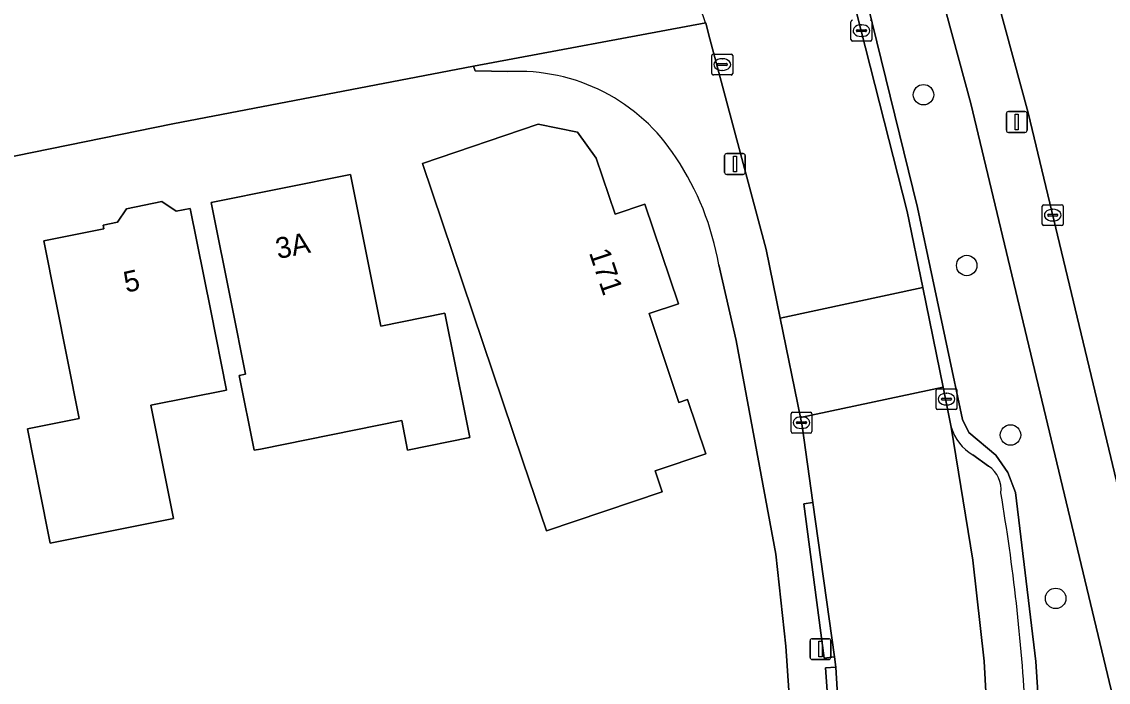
# Model space of a CAD drawing. Extents: x 162989 to 165008, y 383432 to 384338.
# Drawn here: x 164223.8 to 164275.7, y 384168.5 to 384200.1 of the extents above; entities that cross this region are included whole.
import ezdxf

# ---------------------------------------------------------------- set-up
doc = ezdxf.new("R2010")
doc.units = 0
for name, color, linetype in [('IMGEO_Boom', 7, 'Continuous'), ('IMGEO_Erf', 7, 'Continuous'), ('IMGEO_Groenvoorziening', 7, 'Continuous'), ('IMGEO_Kolk', 7, 'Continuous'), ('IMGEO_Lichtmast', 7, 'Continuous'), ('IMGEO_Pand', 7, 'Continuous'), ('IMGEO_Pand_nummerreeks', 7, 'Continuous'), ('IMGEO_Parkeervlak_open', 7, 'Continuous'), ('IMGEO_Rijbaan_lokaal_open', 7, 'Continuous'), ('IMGEO_Voetpad_open', 7, 'Continuous')]:
    doc.layers.add(name, color=color, linetype=linetype)

msp = doc.modelspace()

# ---------------------------------------------------------------- linework, layer by layer
at = {"layer": 'IMGEO_Boom'}
for centre in [(164266.908, 384196.642), (164268.975, 384188.477), (164271.07, 384180.372), (164273.231, 384172.56)]:
    msp.add_circle(centre, 0.489, dxfattribs=at)
at = {"layer": 'IMGEO_Erf'}
for points in [[(164247.023, 384197.746), (164245.464, 384197.793), (164245.375, 384198.004), (164230.991, 384195.25), (164181.684, 384185.212), (164136.425, 384175.642), (164077.591, 384163.416), (164035.172, 384154.601)], [(164260.746, 384163.915), (164260.314, 384170.278), (164259.844, 384174.681), (164257.94, 384184.892), (164257.107, 384188.517)]]:
    msp.add_lwpolyline(points, dxfattribs=at)
for points in [[(164242.936, 384193.362), (164248.47, 384195.239), (164250.348, 384194.859), (164251.253, 384193.613), (164252.151, 384190.939), (164253.575, 384191.417), (164255.178, 384186.645), (164253.782, 384186.176), (164255.208, 384181.929), (164255.616, 384182.066), (164256.485, 384179.479), (164254.068, 384178.667), (164254.409, 384177.653), (164248.867, 384175.792), (164247.743, 384179.123)], [(164232.825, 384191.488), (164239.498, 384192.826), (164240.949, 384185.583), (164244.013, 384186.197), (164244.996, 384181.295), (164245.205, 384180.25), (164242.227, 384179.653), (164241.946, 384181.058), (164235.185, 384179.703), (164234.884, 384179.643), (164234.167, 384183.225), (164234.468, 384183.285), (164233.812, 384186.56)], [(164224.814, 384189.655), (164227.69, 384190.231), (164227.655, 384190.405), (164228.347, 384190.543), (164228.78, 384191.193), (164230.469, 384191.532), (164231.154, 384191.076), (164231.821, 384191.209), (164232.803, 384186.307), (164233.561, 384182.524), (164229.936, 384181.798), (164231.021, 384176.382), (164225.129, 384175.202), (164225.016, 384175.765), (164224.034, 384180.667), (164226.515, 384181.164)]]:
    msp.add_lwpolyline(points, close=True, dxfattribs=at)
for centre, radius, start, end in [((164247.519, 384188.796), 8.964, 32.6136, 93.1735), ((164244.199, 384186.332), 13.092, 9.606, 33.8615)]:
    msp.add_arc(centre, radius, start, end, dxfattribs=at)
at = {"layer": 'IMGEO_Groenvoorziening'}
for points in [[(164269.173, 384196.228), (164265.331, 384210.398), (164261.299, 384208.459), (164261.384, 384208.356)], [(164263.373, 384204.511), (164266.623, 384191.243), (164268.767, 384181.12), (164269.071, 384180.496), (164270.369, 384179.413), (164270.949, 384178.573), (164271.311, 384177.619), (164272.274, 384169.542), (164272.677, 384163.35), (164272.414, 384151.199), (164272.034, 384148.712), (164271.962, 384148.128)], [(164279.829, 384151.74), (164269.173, 384196.228)]]:
    msp.add_lwpolyline(points, dxfattribs=at)
at = {"layer": 'IMGEO_Kolk'}
for p, q in [((164263.437, 384199.281), (164263.437, 384200.133)), ((164263.925, 384199.987), (164263.95, 384199.987)), ((164264.438, 384200.133), (164264.438, 384199.281)), ((164263.696, 384199.701), (164263.696, 384199.713)), ((164264.134, 384199.664), (164263.736, 384199.664)), ((164263.739, 384199.75), (164264.137, 384199.75)), ((164263.948, 384199.427), (164263.923, 384199.427)), ((164264.18, 384199.713), (164264.18, 384199.701)), ((164264.364, 384199.207), (164263.512, 384199.207)), ((164256.78, 384197.661), (164256.78, 384198.513)), ((164256.855, 384198.587), (164257.707, 384198.587)), ((164257.268, 384198.367), (164257.293, 384198.367)), ((164257.781, 384198.513), (164257.781, 384197.661)), ((164257.039, 384198.081), (164257.039, 384198.093)), ((164257.477, 384198.044), (164257.079, 384198.044)), ((164257.082, 384198.13), (164257.48, 384198.13)), ((164257.291, 384197.807), (164257.266, 384197.807)), ((164257.523, 384198.093), (164257.523, 384198.081)), ((164257.707, 384197.587), (164256.855, 384197.587)), ((164272.589, 384190.459), (164272.589, 384191.311)), ((164272.664, 384191.385), (164273.516, 384191.385)), ((164273.077, 384191.165), (164273.102, 384191.165)), ((164273.59, 384191.311), (164273.59, 384190.459)), ((164272.848, 384190.879), (164272.848, 384190.891)), ((164273.286, 384190.842), (164272.888, 384190.842)), ((164272.891, 384190.928), (164273.289, 384190.928)), ((164273.1, 384190.605), (164273.075, 384190.605)), ((164273.332, 384190.891), (164273.332, 384190.879)), ((164273.516, 384190.385), (164272.664, 384190.385)), ((164267.509, 384181.662), (164267.509, 384182.514)), ((164267.584, 384182.588), (164268.436, 384182.588)), ((164267.997, 384182.368), (164268.022, 384182.368)), ((164268.51, 384182.514), (164268.51, 384181.662)), ((164267.768, 384182.082), (164267.768, 384182.094)), ((164268.206, 384182.045), (164267.808, 384182.045)), ((164267.811, 384182.131), (164268.209, 384182.131)), ((164268.02, 384181.808), (164267.995, 384181.808)), ((164268.252, 384182.094), (164268.252, 384182.082)), ((164260.568, 384180.536), (164260.568, 384181.388)), ((164260.643, 384181.462), (164261.495, 384181.462)), ((164261.056, 384181.242), (164261.081, 384181.242)), ((164261.569, 384181.388), (164261.569, 384180.536)), ((164268.436, 384181.588), (164267.584, 384181.588)), ((164260.827, 384180.956), (164260.827, 384180.968)), ((164261.265, 384180.919), (164260.867, 384180.919)), ((164260.87, 384181.005), (164261.268, 384181.005)), ((164261.079, 384180.682), (164261.054, 384180.682)), ((164261.311, 384180.968), (164261.311, 384180.956)), ((164261.495, 384180.462), (164260.643, 384180.462))]:
    msp.add_line(p, q, dxfattribs=at)
for points in [[(164263.437, 384199.281), (164263.437, 384200.133)], [(164264.438, 384200.133), (164264.438, 384199.281)], [(164264.364, 384199.207), (164263.512, 384199.207)], [(164256.78, 384197.661), (164256.78, 384198.513)], [(164256.855, 384198.587), (164257.707, 384198.587)], [(164257.781, 384198.513), (164257.781, 384197.661)], [(164257.707, 384197.587), (164256.855, 384197.587)], [(164272.589, 384190.459), (164272.589, 384191.311)], [(164272.664, 384191.385), (164273.516, 384191.385)], [(164273.59, 384191.311), (164273.59, 384190.459)], [(164273.516, 384190.385), (164272.664, 384190.385)], [(164267.509, 384181.662), (164267.509, 384182.514)], [(164267.584, 384182.588), (164268.436, 384182.588)], [(164268.51, 384182.514), (164268.51, 384181.662)], [(164260.568, 384180.536), (164260.568, 384181.388)], [(164260.643, 384181.462), (164261.495, 384181.462)], [(164261.569, 384181.388), (164261.569, 384180.536)], [(164268.436, 384181.588), (164267.584, 384181.588)], [(164261.495, 384180.462), (164260.643, 384180.462)]]:
    msp.add_lwpolyline(points, dxfattribs=at)
for centre, radius, start, end in [((164263.514, 384200.131), 0.0765, 91.552, 178.448), ((164263.514, 384200.131), 0.0765, 91.552, 178.448), ((164264.362, 384200.131), 0.0765, 1.552, 88.448), ((164264.362, 384200.131), 0.0765, 1.552, 88.448), ((164263.736, 384199.71), 0.0403, 85.8775, 175.7526), ((164263.733, 384199.7), 0.0366, 178.938, 274.7102), ((164264.137, 384199.707), 0.043, 264.8664, 352.4533), ((164264.141, 384199.712), 0.0386, 1.7309, 96.639), ((164263.514, 384199.283), 0.0765, 181.552, 268.448), ((164263.514, 384199.283), 0.0765, 181.552, 268.448), ((164264.362, 384199.283), 0.0765, 271.552, 358.448), ((164264.362, 384199.283), 0.0765, 271.552, 358.448), ((164256.857, 384198.511), 0.0765, 91.552, 178.448), ((164256.857, 384198.511), 0.0765, 91.552, 178.448), ((164257.705, 384198.511), 0.0765, 1.552, 88.448), ((164257.705, 384198.511), 0.0765, 1.552, 88.448), ((164257.079, 384198.09), 0.0403, 85.8775, 175.7526), ((164257.076, 384198.08), 0.0366, 178.938, 274.7102), ((164257.48, 384198.087), 0.043, 264.8664, 352.4533), ((164257.484, 384198.092), 0.0386, 1.7309, 96.639), ((164256.857, 384197.663), 0.0765, 181.552, 268.448), ((164256.857, 384197.663), 0.0765, 181.552, 268.448), ((164257.705, 384197.663), 0.0765, 271.552, 358.448), ((164257.705, 384197.663), 0.0765, 271.552, 358.448), ((164272.666, 384191.309), 0.0765, 91.552, 178.448), ((164272.666, 384191.309), 0.0765, 91.552, 178.448), ((164273.514, 384191.309), 0.0765, 1.552, 88.448), ((164273.514, 384191.309), 0.0765, 1.552, 88.448), ((164272.888, 384190.888), 0.0403, 85.8775, 175.7526), ((164272.885, 384190.878), 0.0366, 178.938, 274.7102), ((164273.289, 384190.885), 0.043, 264.8664, 352.4533), ((164273.293, 384190.89), 0.0386, 1.7309, 96.639), ((164272.666, 384190.461), 0.0765, 181.552, 268.448), ((164272.666, 384190.461), 0.0765, 181.552, 268.448), ((164273.514, 384190.461), 0.0765, 271.552, 358.448), ((164273.514, 384190.461), 0.0765, 271.552, 358.448), ((164267.586, 384182.512), 0.0765, 91.552, 178.448), ((164267.586, 384182.512), 0.0765, 91.552, 178.448), ((164268.434, 384182.512), 0.0765, 1.552, 88.448), ((164268.434, 384182.512), 0.0765, 1.552, 88.448), ((164267.808, 384182.091), 0.0403, 85.8775, 175.7526), ((164267.805, 384182.081), 0.0366, 178.938, 274.7102), ((164268.209, 384182.088), 0.043, 264.8664, 352.4533), ((164268.213, 384182.093), 0.0386, 1.7309, 96.639), ((164260.645, 384181.386), 0.0765, 91.552, 178.448), ((164260.645, 384181.386), 0.0765, 91.552, 178.448), ((164261.493, 384181.386), 0.0765, 1.552, 88.448), ((164261.493, 384181.386), 0.0765, 1.552, 88.448), ((164267.586, 384181.664), 0.0765, 181.552, 268.448), ((164267.586, 384181.664), 0.0765, 181.552, 268.448), ((164268.434, 384181.664), 0.0765, 271.552, 358.448), ((164268.434, 384181.664), 0.0765, 271.552, 358.448), ((164260.867, 384180.965), 0.0403, 85.8775, 175.7526), ((164260.864, 384180.955), 0.0366, 178.938, 274.7102), ((164261.268, 384180.962), 0.043, 264.8664, 352.4533), ((164261.272, 384180.967), 0.0386, 1.7309, 96.639), ((164260.645, 384180.538), 0.0765, 181.552, 268.448), ((164260.645, 384180.538), 0.0765, 181.552, 268.448), ((164261.493, 384180.538), 0.0765, 271.552, 358.448), ((164261.493, 384180.538), 0.0765, 271.552, 358.448)]:
    msp.add_arc(centre, radius, start, end, dxfattribs=at)
for centre, major_axis, ratio, start_param, end_param in [((164263.924, 384199.707), (-0.387, 0.002), 0.722429, 4.712389, 7.853982), ((164263.949, 384199.707), (-0.39, 0.002), 0.717154, 1.570796, 4.712389), ((164257.267, 384198.087), (-0.387, 0.002), 0.722429, 4.712389, 7.853982), ((164257.292, 384198.087), (-0.39, 0.002), 0.717154, 1.570796, 4.712389), ((164273.076, 384190.885), (-0.387, 0.002), 0.722429, 4.712389, 7.853982), ((164273.101, 384190.885), (-0.39, 0.002), 0.717154, 1.570796, 4.712389), ((164267.996, 384182.088), (-0.387, 0.002), 0.722429, 4.712389, 7.853982), ((164268.021, 384182.088), (-0.39, 0.002), 0.717154, 1.570796, 4.712389), ((164261.055, 384180.962), (-0.387, 0.002), 0.722429, 4.712389, 7.853982), ((164261.08, 384180.962), (-0.39, 0.002), 0.717154, 1.570796, 4.712389)]:
    msp.add_ellipse(centre, major_axis=major_axis, ratio=ratio, start_param=start_param, end_param=end_param, dxfattribs=at)
at = {"layer": 'IMGEO_Lichtmast'}
for p, q in [((164270.872, 384194.941), (164270.872, 384195.741)), ((164270.872, 384195.741), (164270.872, 384194.941)), ((164270.972, 384195.841), (164271.762, 384195.841)), ((164271.762, 384195.841), (164270.972, 384195.841)), ((164271.862, 384195.741), (164271.862, 384194.941)), ((164271.862, 384194.941), (164271.862, 384195.741)), ((164271.762, 384194.841), (164270.972, 384194.841)), ((164270.972, 384194.841), (164271.762, 384194.841)), ((164257.39, 384192.932), (164257.39, 384193.732)), ((164257.39, 384193.732), (164257.39, 384192.932)), ((164257.49, 384193.832), (164258.28, 384193.832)), ((164258.28, 384193.832), (164257.49, 384193.832)), ((164258.38, 384193.732), (164258.38, 384192.932)), ((164258.38, 384192.932), (164258.38, 384193.732)), ((164258.28, 384192.832), (164257.49, 384192.832)), ((164257.49, 384192.832), (164258.28, 384192.832)), ((164261.482, 384169.733), (164261.482, 384170.533)), ((164261.482, 384170.533), (164261.482, 384169.733)), ((164261.582, 384170.633), (164262.372, 384170.633)), ((164262.372, 384170.633), (164261.582, 384170.633)), ((164262.472, 384170.533), (164262.472, 384169.733)), ((164262.472, 384169.733), (164262.472, 384170.533)), ((164262.372, 384169.633), (164261.582, 384169.633)), ((164261.582, 384169.633), (164262.372, 384169.633))]:
    msp.add_line(p, q, dxfattribs=at)
for points in [[(164271.292, 384195.716), (164271.442, 384195.716), (164271.442, 384194.966), (164271.292, 384194.966), (164271.292, 384195.716)], [(164257.81, 384193.707), (164257.96, 384193.707), (164257.96, 384192.957), (164257.81, 384192.957), (164257.81, 384193.707)], [(164261.902, 384170.508), (164262.052, 384170.508), (164262.052, 384169.758), (164261.902, 384169.758), (164261.902, 384170.508)]]:
    msp.add_lwpolyline(points, dxfattribs=at)
for centre, start, end in [((164270.972, 384195.741), 90, 180), ((164270.972, 384195.741), 90, 180), ((164271.762, 384195.741), 0, 90), ((164271.762, 384195.741), 360, 90), ((164270.972, 384194.941), 180, 270), ((164270.972, 384194.941), 180, 270), ((164271.762, 384194.941), 270, 0), ((164271.762, 384194.941), 270, 0), ((164257.49, 384193.732), 90, 180), ((164257.49, 384193.732), 90, 180), ((164258.28, 384193.732), 0, 90), ((164258.28, 384193.732), 360, 90), ((164257.49, 384192.932), 180, 270), ((164257.49, 384192.932), 180, 270), ((164258.28, 384192.932), 270, 0), ((164258.28, 384192.932), 270, 0), ((164261.582, 384170.533), 90, 180), ((164261.582, 384170.533), 90, 180), ((164262.372, 384170.533), 0, 90), ((164262.372, 384170.533), 360, 90), ((164261.582, 384169.733), 180, 270), ((164261.582, 384169.733), 180, 270), ((164262.372, 384169.733), 270, 0), ((164262.372, 384169.733), 270, 0)]:
    msp.add_arc(centre, 0.1, start, end, dxfattribs=at)
at = {"layer": 'IMGEO_Pand'}
for points in [[(164248.867, 384175.792), (164254.409, 384177.653), (164254.068, 384178.667), (164256.485, 384179.479), (164255.616, 384182.066), (164255.208, 384181.929), (164253.782, 384186.176), (164255.178, 384186.645), (164253.575, 384191.417), (164252.151, 384190.939), (164251.253, 384193.613), (164250.348, 384194.859), (164248.47, 384195.239), (164242.936, 384193.362), (164247.743, 384179.123)], [(164239.498, 384192.826), (164232.825, 384191.488), (164233.812, 384186.56), (164234.468, 384183.285), (164234.167, 384183.225), (164234.884, 384179.643), (164235.185, 384179.703), (164241.946, 384181.058), (164242.227, 384179.653), (164245.205, 384180.25), (164244.996, 384181.295), (164244.013, 384186.197), (164240.949, 384185.583)], [(164232.803, 384186.307), (164231.821, 384191.209), (164231.154, 384191.076), (164230.469, 384191.532), (164228.78, 384191.193), (164228.347, 384190.543), (164227.655, 384190.405), (164227.69, 384190.231), (164224.814, 384189.655), (164226.515, 384181.164), (164224.034, 384180.667), (164225.016, 384175.765), (164225.129, 384175.202), (164231.021, 384176.382), (164229.936, 384181.798), (164233.561, 384182.524)]]:
    msp.add_lwpolyline(points, close=True, dxfattribs=at)
at = {"layer": 'IMGEO_Parkeervlak_open'}
for points in [[(164268.238, 384180.741), (164269.268, 384174.387), (164269.805, 384169.553), (164270.102, 384164.282), (164270.113, 384157.7), (164269.886, 384151.534)], [(164270.019, 384178.881), (164269.267, 384179.424)]]:
    msp.add_lwpolyline(points, dxfattribs=at)
for centre, radius, start, end in [((164270.39, 384181.362), 2.24, 196.0947, 239.9079), ((164269.283, 384177.767), 1.336, 352.8768, 56.5428), ((164178.157, 384161.858), 93.782, 3.15178, 9.66402)]:
    msp.add_arc(centre, radius, start, end, dxfattribs=at)
at = {"layer": 'IMGEO_Rijbaan_lokaal_open'}
for points in [[(164285.193, 384180.381), (164284.089, 384186.389), (164278.538, 384216.318), (164277.123, 384223.939), (164264.967, 384221.376), (164271.917, 384195.775), (164282.629, 384151.118)], [(164256.485, 384200.076), (164256.626, 384199.552), (164259.378, 384189.246), (164260.051, 384185.953), (164266.869, 384187.42), (164266.122, 384191.066), (164262.802, 384204.094)], [(164269.886, 384151.534), (164270.113, 384157.7), (164270.102, 384164.282), (164269.805, 384169.553), (164269.268, 384174.387), (164268.238, 384180.741), (164267.844, 384182.664), (164261.02, 384181.208), (164261.1, 384180.816), (164261.614, 384177.14), (164262.644, 384169.769), (164262.713, 384169.274), (164262.956, 384165.275), (164263.165, 384161.723), (164263.034, 384154.793), (164262.257, 384146.094)]]:
    msp.add_lwpolyline(points, dxfattribs=at)
msp.add_lwpolyline([(164267.844, 384182.664), (164266.869, 384187.42), (164260.051, 384185.953), (164261.02, 384181.208)], close=True, dxfattribs=at)
msp.add_arc((164249.07, 384197.795), 7.757, 17.0981, 89.2724, dxfattribs=at)
at = {"layer": 'IMGEO_Voetpad_open'}
for points in [[(164264.967, 384221.376), (164262.446, 384220.844), (164262.653, 384220.092), (164262.732, 384219.802), (164263.401, 384217.372), (164265.013, 384211.511), (164265.331, 384210.398), (164269.173, 384196.228), (164279.829, 384151.74), (164281.927, 384146.498)], [(164282.629, 384151.118), (164271.917, 384195.775), (164264.967, 384221.376)], [(164262.802, 384204.094), (164266.122, 384191.066), (164266.869, 384187.42), (164267.844, 384182.664), (164268.238, 384180.741)], [(164272.677, 384163.35), (164272.274, 384169.542), (164271.311, 384177.619), (164270.949, 384178.573), (164270.369, 384179.413), (164269.071, 384180.496), (164268.767, 384181.12), (164266.623, 384191.243), (164263.373, 384204.511)], [(164181.684, 384185.212), (164230.991, 384195.25), (164245.375, 384198.004), (164256.485, 384200.076)], [(164256.485, 384200.076), (164245.375, 384198.004), (164245.464, 384197.793), (164247.023, 384197.746)], [(164262.512, 384165.244), (164262.216, 384169.24), (164262.713, 384169.274), (164262.644, 384169.769), (164262.155, 384169.707), (164261.184, 384177.086), (164261.614, 384177.14), (164261.1, 384180.816), (164261.02, 384181.208), (164260.051, 384185.953), (164259.378, 384189.246), (164256.626, 384199.552), (164256.485, 384200.076)], [(164257.107, 384188.517), (164257.94, 384184.892), (164259.844, 384174.681), (164260.314, 384170.278), (164260.746, 384163.915)], [(164269.267, 384179.424), (164270.019, 384178.881)]]:
    msp.add_lwpolyline(points, dxfattribs=at)
for points in [[(164261.614, 384177.14), (164261.184, 384177.086), (164262.155, 384169.707), (164262.644, 384169.769)], [(164262.956, 384165.275), (164262.713, 384169.274), (164262.216, 384169.24), (164262.512, 384165.244)]]:
    msp.add_lwpolyline(points, close=True, dxfattribs=at)
for centre, radius, start, end in [((164249.07, 384197.795), 7.757, 17.0981, 89.2724), ((164247.519, 384188.796), 8.964, 32.6136, 93.1735), ((164244.199, 384186.332), 13.092, 9.606, 33.8615), ((164270.39, 384181.362), 2.24, 196.0947, 239.9079), ((164269.283, 384177.767), 1.336, 352.8768, 56.5428), ((164178.157, 384161.858), 93.782, 3.15178, 9.66402)]:
    msp.add_arc(centre, radius, start, end, dxfattribs=at)

# ---------------------------------------------------------------- texts
at = {"layer": 'IMGEO_Pand_nummerreeks'}
for s, rotation, p in [('3A', 11.3388, (164236.018, 384188.783)), ('171', 288.5681, (164250.893, 384189.099)), ('5', 12.5046, (164228.758, 384187.171))]:
    msp.add_text(s, height=1, rotation=rotation, dxfattribs=at).set_placement(p)

doc.saveas('drawing.dxf')
